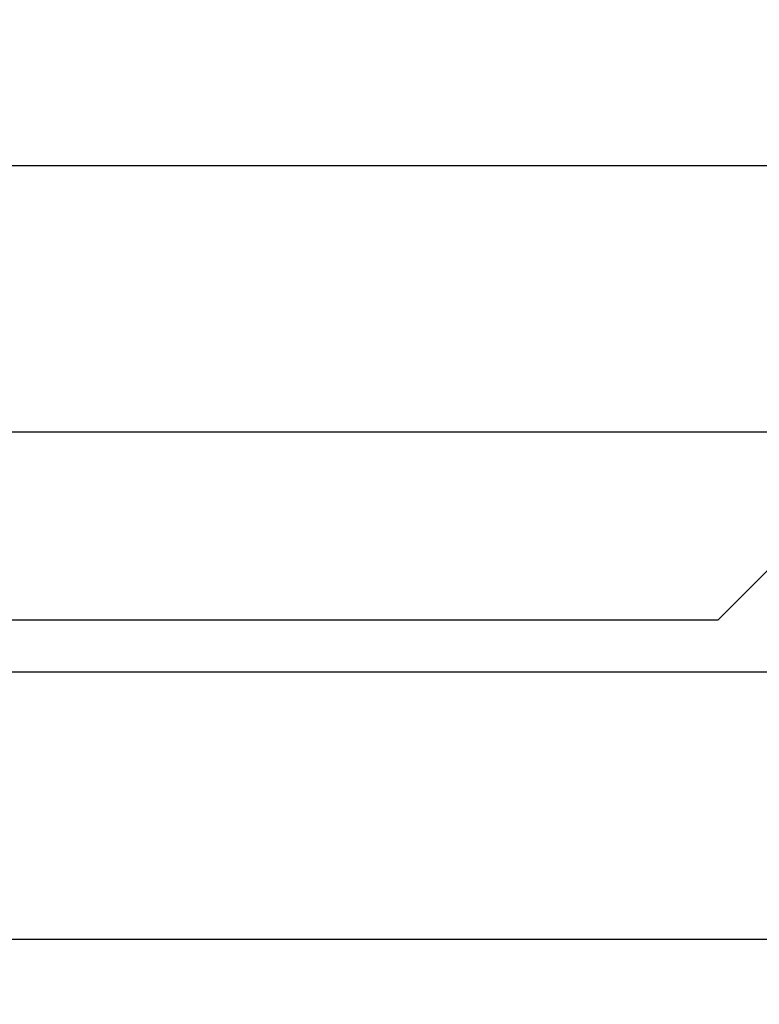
# Model space of a CAD drawing. Header units: inches. Extents: x 0 to 20790, y -12 to 14700.
# Tile 259 of 436: x 10666 to 11103, y 4929 to 5511. Entities that reach past the tile are written whole.
import ezdxf

# ---------------------------------------------------------------- set-up
doc = ezdxf.new("R2010")
doc.units = ezdxf.units.IN
doc.layers.add('1', color=7, linetype='Continuous', true_color=0xffffff)
doc.layers.add('254', color=7, linetype='Continuous', true_color=0xffffff)
doc.styles.add('latin_extended', font='simplex.shx')
doc.dimstyles.get("Standard").update_dxf_attribs({"dimtxt": 0.18, "dimasz": 0.18, "dimexe": 0.18, "dimexo": 0.0625, "dimgap": 0.09, "dimtad": 0, "dimtih": 1, "dimtoh": 1, "dimdec": 4, "dimzin": 0, "dimdsep": 46, "dimtxsty": 'Standard', "dimcen": 0.09, "dimadec": 0, "dimazin": 0, "dimtfac": 1, "dimtdec": 4, "dimtofl": 0, "dimtmove": 0, "dimatfit": 3, "dimfxl": 1, "dimtolj": 1, "dimtzin": 0, "dimarcsym": 0})

# ---------------------------------------------------------------- blocks, each defined once
blk = doc.blocks.new('_U0')
at = {"layer": '254', "color": 3, "linetype": 'Continuous', "lineweight": 13, "transparency": 16777216}
for p, q in [((10849.28, 6803.37), (11850.52, 6803.37)), ((11815.52, 6680.87), (11815.52, 4494.37)), ((10021.49, 4371.87), (11850.52, 4371.87))]:
    blk.add_line(p, q, dxfattribs=at)
at = {"layer": '254', "color": 3, "transparency": 16777216}
for points in [[(11835.94, 6680.87), (11795.11, 6680.87), (11815.52, 6803.37)], [(11795.11, 4494.37), (11835.94, 4494.37), (11815.52, 4371.87)]]:
    blk.add_solid(points, dxfattribs=at)
at = {"layer": 'Defpoints', "color": 0, "transparency": 16777216}
for p in [(10814.28, 6803.37), (9986.49, 4371.87), (11815.52, 4371.87)]:
    blk.add_point(p, dxfattribs=at)
at = {"layer": '254', "color": 2, "lineweight": 13, "transparency": 16777216, "insert": (11631.77, 5371.79), "char_height": 122.5, "attachment_point": 1, "rotation": 90, "style": 'latin_extended'}
blk.add_mtext('\\A1;2432', dxfattribs=at)

msp = doc.modelspace()

# ---------------------------------------------------------------- linework, layer by layer
at = {"layer": '1', "color": 2, "linetype": 'Continuous', "lineweight": 25}
for p, q in [((10196.971, 5425.076), (11191.49, 5425.076)), ((10150.869, 5267.674), (11190.43, 5267.674)), ((11190.43, 5267.674), (11079.13, 5156.375)), ((10150.869, 5156.375), (11079.13, 5156.375)), ((11230.99, 5125.375), (10656.49, 5125.375)), ((11267.771, 4967.375), (10656.49, 4967.375))]:
    msp.add_line(p, q, dxfattribs=at)

# ---------------------------------------------------------------- dimensions: what is measured, and where the dimension line sits
at = {"layer": '254', "color": 2, "linetype": 'Continuous', "lineweight": 13}
dim = msp.add_linear_dim(base=(11815.522214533, 4371.874375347), p1=(10814.281945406, 6803.374375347), p2=(9986.49047022, 4371.874375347), angle=90, dimstyle='Standard', override={"dimscale": 35, "dimtxt": 3.5, "dimasz": 3.5, "dimexe": 1, "dimexo": 1, "dimgap": 1.75, "dimtad": 1, "dimtih": 0, "dimtoh": 0, "dimdec": 0, "dimlfac": 1, "dimzin": 8, "dimdsep": 46, "dimlunit": 2, "dimtxsty": 'latin_extended', "dimsah": 1, "dimse1": 0, "dimse2": 0, "dimsd1": 0, "dimsd2": 0, "dimclrd": 3, "dimclre": 3, "dimclrt": 2, "dimtol": 0, "dimtm": -0.1, "dimtfac": 0.714286, "dimtdec": 3, "dimtofl": 1, "dimtmove": 0, "dimtzin": 8, "dimlwd": 13, "dimlwe": 13}, dxfattribs=at)
dim.commit()
dim.dimension.update_dxf_attribs({"geometry": '_U0', "text_midpoint": (11815.522214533, 5587.624375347), "dimtype": 160})

doc.saveas('drawing.dxf')
